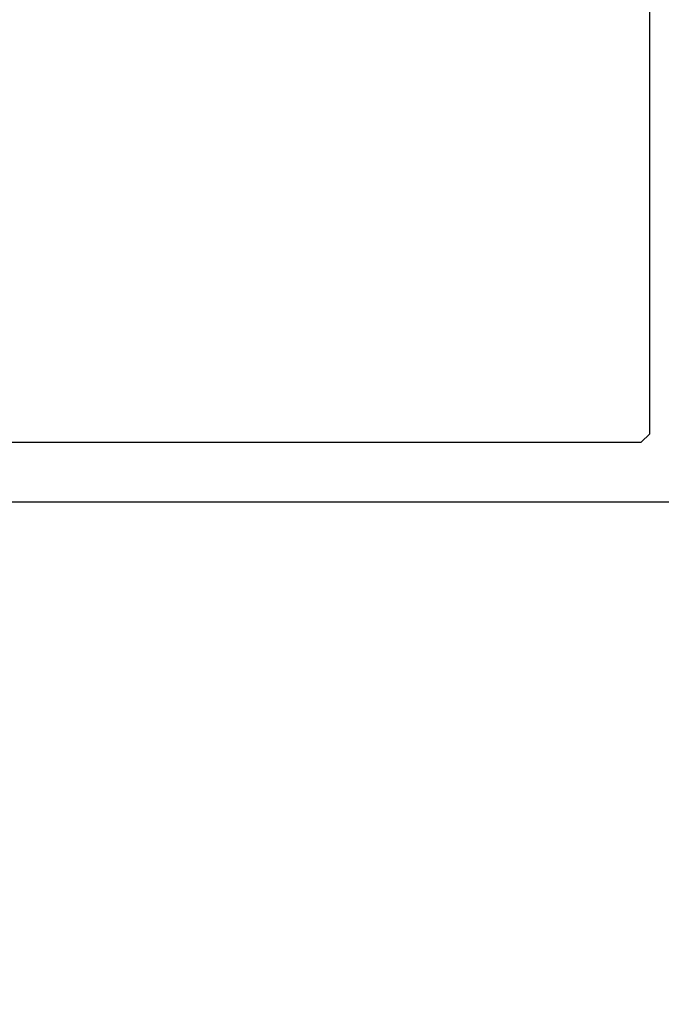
# Model space of a CAD drawing. Header units: millimetres. Extents: x -637441 to -130928, y -380379 to -53767.
# Tile 358 of 390: x -337439 to -337416, y -149297 to -149262. Entities that reach past the tile are written whole.
import ezdxf

# ---------------------------------------------------------------- set-up
doc = ezdxf.new("R2010")
doc.units = ezdxf.units.MM
doc.header["$LTSCALE"] = 10
doc.layers.add('CKTEXTY_MALE', color=7, linetype='Continuous', lineweight=25)
doc.layers.add('CrossSectionsProfils', color=7, linetype='Continuous')
doc.styles.get("Standard").update_dxf_attribs({"font": 'simplex.shx', "width": 0.8})
doc.dimstyles.new('normální', dxfattribs={"dimscale": 50, "dimtxt": 2.5, "dimasz": 2.5, "dimexe": 1.768, "dimexo": 5, "dimtad": 1, "dimrnd": 1, "dimtxsty": 'Standard', "dimblk1": 'OBLIQUE', "dimblk2": 'OBLIQUE', "dimsah": 1, "dimcen": 2.5, "dimdle": 1.8, "dimadec": 0, "dimazin": 0, "dimtfac": 1, "dimtix": 1, "dimtmove": 2, "dimatfit": 3, "dimfxl": 1, "dimarcsym": 0})

# ---------------------------------------------------------------- blocks, each defined once
blk = doc.blocks.new('_OBLIQUE')
at = {"color": 0, "linetype": 'ByBlock'}
blk.add_line((-0.5, -0.5), (0.5, 0.5), dxfattribs=at)
blk = doc.blocks.new('*D1462')
at = {"layer": 'CKTEXTY_MALE', "color": 0, "lineweight": -2}
for p, q in [((-337352.102, -149196.4), (-337352.102, -149709.764)), ((-337152.102, -149196.4), (-337152.102, -149709.764)), ((-337352.102, -149621.364), (-337477.102, -149621.364)), ((-337152.102, -149621.364), (-337352.102, -149621.364)), ((-337152.102, -149621.364), (-337027.102, -149621.364))]:
    blk.add_line(p, q, dxfattribs=at)
at = {"layer": 'DEFPOINTS', "color": 0}
for p in [(-337352.102, -148946.4), (-337152.102, -148946.4), (-337352.102, -149621.364)]:
    blk.add_point(p, dxfattribs=at)
at = {"layer": 'CKTEXTY_MALE', "color": 0, "lineweight": -2, "xscale": 125, "yscale": 125, "zscale": 125}
blk.add_blockref('_OBLIQUE', (-337352.102, -149621.364), dxfattribs=at)
at = {"layer": 'CKTEXTY_MALE', "color": 0, "lineweight": -2, "xscale": 125, "yscale": 125, "zscale": 125, "rotation": 180}
blk.add_blockref('_OBLIQUE', (-337152.102, -149621.364), dxfattribs=at)
at = {"layer": 'CKTEXTY_MALE', "color": 0, "insert": (-337252.102, -149527.614), "char_height": 125, "attachment_point": 5}
blk.add_mtext('200', dxfattribs=at)

msp = doc.modelspace()

# ---------------------------------------------------------------- linework, layer by layer
at = {"layer": 'CrossSectionsProfils'}
for points in [[(-337465.202, -149274.077), (-337464.002, -149274.077), (-337463.702, -149274.377), (-337463.702, -149276.877), (-337463.402, -149277.177), (-337417.199, -149277.177), (-337416.899, -149276.877), (-337416.899, -149231.676)], [(-337471.602, -149279.277), (-337412.199, -149279.277), (-337411.899, -149278.977), (-337411.899, -149276.777), (-337412.399, -149276.277), (-337412.899, -149276.277), (-337412.899, -149277.776), (-337414.899, -149277.776), (-337414.899, -149274.026), (-337415.149, -149273.776), (-337414.899, -149273.526), (-337414.899, -149269.776), (-337412.899, -149269.776), (-337412.899, -149271.277), (-337412.399, -149271.277), (-337411.899, -149270.777), (-337411.899, -149267.276), (-337412.899, -149267.276), (-337412.899, -149268.276), (-337414.899, -149268.276), (-337414.899, -149260.777)]]:
    msp.add_lwpolyline(points, dxfattribs=at)

# ---------------------------------------------------------------- dimensions: what is measured, and where the dimension line sits
at = {"layer": 'CKTEXTY_MALE'}
dim = msp.add_linear_dim(base=(-337352.102, -149621.364), p1=(-337152.102, -148946.4), p2=(-337352.102, -148946.4), dimstyle='normální', dxfattribs=at)
dim.commit()
dim.dimension.update_dxf_attribs({"geometry": '*D1462', "text_midpoint": (-337252.102, -149527.614)})

doc.saveas('drawing.dxf')
